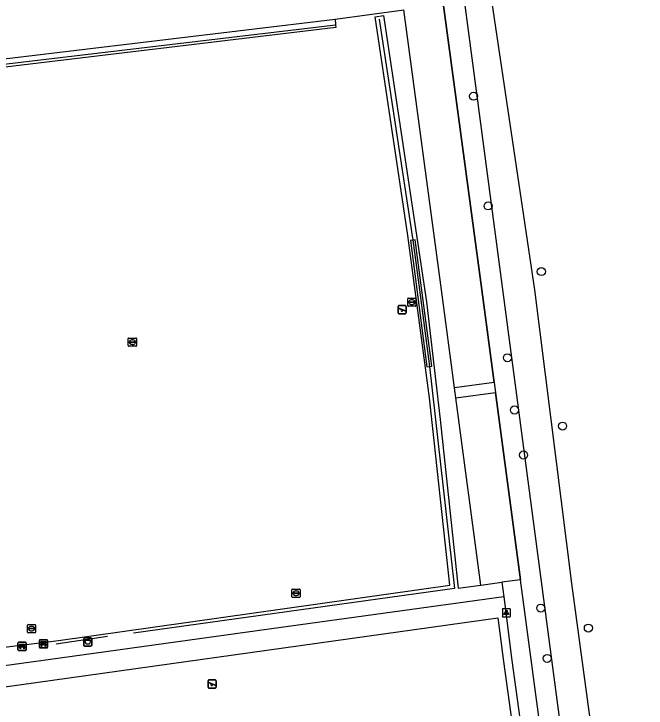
# Model space of a CAD drawing. Extents: x 162157 to 163165, y 378998 to 380775.
# Drawn here: x 162309.9 to 162387, y 379948.9 to 380033.7 of the extents above; entities that cross this region are included whole.
import ezdxf

# ---------------------------------------------------------------- set-up
doc = ezdxf.new("R2010")
doc.units = 0
for name, color, linetype in [('IMGEO_Afvalbak', 7, 'Continuous'), ('IMGEO_Bank', 7, 'Continuous'), ('IMGEO_Boom', 7, 'Continuous'), ('IMGEO_Groenvoorziening', 7, 'Continuous'), ('IMGEO_Hek', 7, 'Continuous'), ('IMGEO_Lichtpunt', 7, 'Continuous'), ('IMGEO_Rijbaan_lokaal_onverhard', 7, 'Continuous'), ('IMGEO_Speelvoorziening', 7, 'Continuous'), ('IMGEO_Voetpad_open', 7, 'Continuous'), ('IMGEO_Waterleidingput', 7, 'Continuous')]:
    doc.layers.add(name, color=color, linetype=linetype)

msp = doc.modelspace()

# ---------------------------------------------------------------- linework, layer by layer
at = {"layer": 'IMGEO_Afvalbak'}
for p, q in [((162318.379, 379956.605), (162318.379, 379957.405)), ((162318.379, 379957.405), (162318.379, 379956.605)), ((162318.479, 379957.505), (162319.269, 379957.505)), ((162319.269, 379957.505), (162318.479, 379957.505)), ((162319.369, 379957.405), (162319.369, 379956.605)), ((162319.369, 379956.605), (162319.369, 379957.405)), ((162319.269, 379956.505), (162318.479, 379956.505)), ((162318.479, 379956.505), (162319.269, 379956.505))]:
    msp.add_line(p, q, dxfattribs=at)
msp.add_lwpolyline([(162318.522, 379957.219), (162319.226, 379957.219), (162319.077, 379956.749), (162318.671, 379956.749), (162318.522, 379957.219)], dxfattribs=at)
for centre, start, end in [((162318.479, 379957.405), 90, 180), ((162318.479, 379957.405), 90, 180), ((162319.269, 379957.405), 0, 90), ((162319.269, 379957.405), 360, 90), ((162318.479, 379956.605), 180, 270), ((162318.479, 379956.605), 180, 270), ((162319.269, 379956.605), 270, 0), ((162319.269, 379956.605), 270, 0)]:
    msp.add_arc(centre, 0.1, start, end, dxfattribs=at)
at = {"layer": 'IMGEO_Bank'}
for p, q in [((162310.365, 379956.054), (162310.365, 379956.895)), ((162310.365, 379956.895), (162310.365, 379956.054)), ((162310.44, 379956.979), (162311.281, 379956.979)), ((162311.281, 379956.979), (162310.44, 379956.979)), ((162311.365, 379956.904), (162311.365, 379956.063)), ((162311.365, 379956.063), (162311.365, 379956.904)), ((162312.97, 379956.367), (162312.97, 379957.208)), ((162312.97, 379957.208), (162312.97, 379956.367)), ((162313.045, 379957.292), (162313.886, 379957.292)), ((162313.886, 379957.292), (162313.045, 379957.292)), ((162313.279, 379956.798), (162313.279, 379956.904)), ((162313.323, 379956.904), (162313.323, 379956.798)), ((162313.611, 379956.91), (162313.329, 379956.91)), ((162313.617, 379956.798), (162313.617, 379956.904)), ((162313.661, 379956.904), (162313.661, 379956.798)), ((162313.97, 379957.217), (162313.97, 379956.376)), ((162313.97, 379956.376), (162313.97, 379957.217)), ((162311.29, 379955.979), (162310.449, 379955.979)), ((162310.449, 379955.979), (162311.29, 379955.979)), ((162311.062, 379956.377), (162310.669, 379956.377)), ((162310.674, 379956.485), (162310.674, 379956.591)), ((162310.718, 379956.591), (162310.718, 379956.485)), ((162311.006, 379956.597), (162310.724, 379956.597)), ((162310.724, 379956.479), (162311.006, 379956.479)), ((162311.012, 379956.485), (162311.012, 379956.591)), ((162311.056, 379956.591), (162311.056, 379956.485)), ((162313.895, 379956.292), (162313.054, 379956.292)), ((162313.054, 379956.292), (162313.895, 379956.292)), ((162313.667, 379956.69), (162313.274, 379956.69)), ((162313.329, 379956.792), (162313.611, 379956.792))]:
    msp.add_line(p, q, dxfattribs=at)
for points in [[(162313.273, 379956.91), (162313.187, 379956.91), (162313.187, 379957.071), (162313.75, 379957.071), (162313.75, 379956.91), (162313.667, 379956.91)], [(162310.612, 379956.377), (162310.47, 379956.377), (162310.582, 379956.479), (162310.668, 379956.479)], [(162310.668, 379956.597), (162310.582, 379956.597), (162310.582, 379956.758), (162311.145, 379956.758), (162311.145, 379956.597), (162311.062, 379956.597)], [(162310.662, 379956.37), (162310.662, 379956.163), (162310.619, 379956.163), (162310.619, 379956.37)], [(162311.062, 379956.479), (162311.145, 379956.479), (162311.257, 379956.377), (162311.118, 379956.377)], [(162311.112, 379956.37), (162311.112, 379956.163), (162311.068, 379956.163), (162311.068, 379956.37)], [(162313.217, 379956.69), (162313.075, 379956.69), (162313.187, 379956.792), (162313.273, 379956.792)], [(162313.267, 379956.683), (162313.267, 379956.476), (162313.224, 379956.476), (162313.224, 379956.683)], [(162313.667, 379956.792), (162313.75, 379956.792), (162313.862, 379956.69), (162313.723, 379956.69)], [(162313.717, 379956.683), (162313.717, 379956.476), (162313.673, 379956.476), (162313.673, 379956.683)]]:
    msp.add_lwpolyline(points, dxfattribs=at)
for centre, radius, start, end in [((162310.443, 379956.901), 0.0779, 92.4484, 184.28452), ((162310.443, 379956.901), 0.0779, 92.4484, 184.28452), ((162311.287, 379956.901), 0.0779, 2.4484, 94.28452), ((162311.287, 379956.901), 0.0779, 2.4484, 94.28452), ((162313.048, 379957.214), 0.0779, 92.4484, 184.28452), ((162313.048, 379957.214), 0.0779, 92.4484, 184.28452), ((162313.272, 379956.903), 0.00671, 2.89567, 87.10433), ((162313.272, 379956.799), 0.00671, 272.89567, 357.10433), ((162313.329, 379956.903), 0.00671, 92.89567, 177.10433), ((162313.329, 379956.799), 0.00671, 182.89567, 267.10433), ((162313.611, 379956.903), 0.00671, 2.89567, 87.10433), ((162313.611, 379956.799), 0.00671, 272.89567, 357.10433), ((162313.668, 379956.903), 0.00671, 92.89567, 177.10433), ((162313.668, 379956.799), 0.00671, 182.89567, 267.10433), ((162313.892, 379957.214), 0.0779, 2.4484, 94.28452), ((162313.892, 379957.214), 0.0779, 2.4484, 94.28452), ((162310.443, 379956.057), 0.0779, 182.4484, 274.28452), ((162310.443, 379956.057), 0.0779, 182.4484, 274.28452), ((162310.612, 379956.37), 0.00671, 2.89567, 87.10433), ((162310.669, 379956.37), 0.00671, 92.89567, 177.10433), ((162310.667, 379956.59), 0.00671, 2.89567, 87.10433), ((162310.667, 379956.486), 0.00671, 272.89567, 357.10433), ((162310.724, 379956.59), 0.00671, 92.89567, 177.10433), ((162310.724, 379956.486), 0.00671, 182.89567, 267.10433), ((162311.006, 379956.59), 0.00671, 2.89567, 87.10433), ((162311.006, 379956.486), 0.00671, 272.89567, 357.10433), ((162311.063, 379956.59), 0.00671, 92.89567, 177.10433), ((162311.063, 379956.486), 0.00671, 182.89567, 267.10433), ((162311.061, 379956.37), 0.00671, 2.89567, 87.10433), ((162311.118, 379956.37), 0.00671, 92.89567, 177.10433), ((162311.287, 379956.057), 0.0779, 272.4484, 4.28452), ((162311.287, 379956.057), 0.0779, 272.4484, 4.28452), ((162313.048, 379956.37), 0.0779, 182.4484, 274.28452), ((162313.048, 379956.37), 0.0779, 182.4484, 274.28452), ((162313.217, 379956.683), 0.00671, 2.89567, 87.10433), ((162313.274, 379956.683), 0.00671, 92.89567, 177.10433), ((162313.666, 379956.683), 0.00671, 2.89567, 87.10433), ((162313.723, 379956.683), 0.00671, 92.89567, 177.10433), ((162313.892, 379956.37), 0.0779, 272.4484, 4.28452), ((162313.892, 379956.37), 0.0779, 272.4484, 4.28452)]:
    msp.add_arc(centre, radius, start, end, dxfattribs=at)
at = {"layer": 'IMGEO_Boom'}
for centre in [(162365.951, 380023.617), (162367.729, 380010.226), (162374.221, 380002.21), (162370.088, 379991.703), (162370.941, 379985.325), (162376.82, 379983.364), (162372.052, 379979.835), (162374.156, 379961.161), (162379.957, 379958.717), (162374.934, 379955.012)]:
    msp.add_circle(centre, 0.489, dxfattribs=at)
at = {"layer": 'IMGEO_Groenvoorziening'}
for points in [[(162346.322, 380153.311), (162346.539, 380151.632), (162347.441, 380145.205), (162349.391, 380131.315), (162352.731, 380105.568), (162366.947, 380000), (162368.464, 379988.666)], [(162349.058, 380033.031), (162357.458, 380034.175)], [(162363.645, 379988.012), (162362.046, 380000), (162357.458, 380034.175)], [(162368.623, 379987.477), (162371.684, 379964.606)], [(162366.853, 379963.969), (162363.804, 379986.823)], [(162371.684, 379964.606), (162369.398, 379964.305)], [(162400.603, 379747.548), (162400.263, 379750), (162391.942, 379813.233), (162386.534, 379853.639), (162371.684, 379964.606)]]:
    msp.add_lwpolyline(points, dxfattribs=at)
at = {"layer": 'IMGEO_Hek'}
for points in [[(162368.464, 379988.666), (162366.947, 380000), (162352.731, 380105.568), (162349.391, 380131.315), (162347.441, 380145.205)], [(162305.872, 380027.195), (162349.117, 380032.327)], [(162354.437, 380033.03), (162358.545, 380006.047)], [(162358.545, 380006.047), (162359.351, 380000), (162360.589, 379990.62)], [(162360.589, 379990.62), (162363.572, 379963.915)], [(162371.684, 379964.606), (162368.623, 379987.477)], [(162386.534, 379853.639), (162371.684, 379964.606)], [(162363.572, 379963.915), (162363.614, 379963.542), (162324.458, 379958.103)], [(162321.302, 379957.69), (162315.031, 379956.732)]]:
    msp.add_lwpolyline(points, dxfattribs=at)
at = {"layer": 'IMGEO_Lichtpunt'}
for p, q in [((162370.365, 379961.074), (162369.557, 379961.074)), ((162370.365, 379961.074), (162369.557, 379961.074)), ((162369.463, 379960.979), (162369.463, 379960.172)), ((162369.463, 379960.979), (162369.463, 379960.172)), ((162370.459, 379960.172), (162370.459, 379960.979)), ((162370.459, 379960.172), (162370.459, 379960.979)), ((162369.557, 379960.078), (162370.365, 379960.078)), ((162369.557, 379960.078), (162370.365, 379960.078))]:
    msp.add_line(p, q, dxfattribs=at)
for points in [[(162369.837, 379960.643), (162369.876, 379960.615), (162369.688, 379960.353), (162369.65, 379960.38), (162369.837, 379960.643)], [(162369.939, 379960.595), (162369.986, 379960.595), (162369.986, 379960.273), (162369.939, 379960.273), (162369.939, 379960.595)], [(162370.049, 379960.615), (162370.087, 379960.642), (162370.274, 379960.38), (162370.235, 379960.352), (162370.049, 379960.615)]]:
    msp.add_lwpolyline(points, dxfattribs=at)
msp.add_circle((162369.962, 379960.777), 0.0994, dxfattribs=at)
for centre, start, end in [((162369.557, 379960.979), 90, 180), ((162369.557, 379960.979), 90, 180), ((162370.365, 379960.979), 0, 90), ((162370.365, 379960.979), 0, 90), ((162369.557, 379960.172), 180, 270), ((162369.557, 379960.172), 180, 270), ((162370.365, 379960.172), 270, 0), ((162370.365, 379960.172), 270, 360)]:
    msp.add_arc(centre, 0.0946, start, end, dxfattribs=at)
at = {"layer": 'IMGEO_Rijbaan_lokaal_onverhard'}
for points in [[(162403.9, 379697.219), (162404.509, 379697.493), (162405.382, 379698.152), (162406.603, 379699.412), (162406.857, 379699.674), (162407.427, 379700.529), (162407.743, 379701.432), (162408.085, 379703.181), (162408.289, 379704.226), (162408.362, 379710.922), (162407.433, 379718.658), (162402.674, 379750), (162400.562, 379766.602), (162399.53, 379777.438), (162398.595, 379783.512), (162394.073, 379815.929), (162388.914, 379854.445), (162387.247, 379866.948), (162383.975, 379890.989), (162369.543, 380000.044), (162352.327, 380129.869), (162352.7, 380129.905)], [(162356.07, 380130.227), (162358.08, 380114.765), (162359.704, 380100.608), (162366.188, 380051.882), (162368.191, 380035.005), (162373.39, 379999.972), (162377.918, 379964.168), (162380.662, 379943.739), (162385.547, 379907.886), (162386.776, 379896.209), (162387.589, 379889.87), (162388.505, 379884.811)]]:
    msp.add_lwpolyline(points, dxfattribs=at)
at = {"layer": 'IMGEO_Speelvoorziening'}
for p, q in [((162356.743, 379997.165), (162356.743, 379997.965)), ((162356.743, 379997.965), (162356.743, 379997.165)), ((162357.126, 379997.593), (162356.787, 379997.73)), ((162356.812, 379997.79), (162357.688, 379997.437)), ((162356.843, 379998.065), (162357.633, 379998.065)), ((162357.633, 379998.065), (162356.843, 379998.065)), ((162357.664, 379997.377), (162357.324, 379997.514)), ((162357.733, 379997.965), (162357.733, 379997.165)), ((162357.733, 379997.165), (162357.733, 379997.965)), ((162357.633, 379997.065), (162356.843, 379997.065)), ((162356.843, 379997.065), (162357.633, 379997.065)), ((162333.555, 379951.493), (162333.555, 379952.293)), ((162333.555, 379952.293), (162333.555, 379951.493)), ((162333.938, 379951.921), (162333.599, 379952.058)), ((162333.624, 379952.118), (162334.5, 379951.765)), ((162333.655, 379952.393), (162334.445, 379952.393)), ((162334.445, 379952.393), (162333.655, 379952.393)), ((162334.476, 379951.705), (162334.136, 379951.842)), ((162334.545, 379952.293), (162334.545, 379951.493)), ((162334.545, 379951.493), (162334.545, 379952.293)), ((162334.445, 379951.393), (162333.655, 379951.393)), ((162333.655, 379951.393), (162334.445, 379951.393))]:
    msp.add_line(p, q, dxfattribs=at)
for centre, radius, start, end in [((162356.843, 379997.965), 0.1, 90, 180), ((162356.843, 379997.965), 0.1, 90, 180), ((162356.8, 379997.76), 0.0327, 68.07798, 248.07798), ((162357.205, 379997.503), 0.12, 130.99278, 5.16318), ((162357.633, 379997.965), 0.1, 0, 90), ((162357.633, 379997.965), 0.1, 360, 90), ((162356.843, 379997.165), 0.1, 180, 270), ((162356.843, 379997.165), 0.1, 180, 270), ((162357.633, 379997.165), 0.1, 270, 0), ((162357.633, 379997.165), 0.1, 270, 0), ((162357.676, 379997.407), 0.0327, 248.07798, 68.07798), ((162333.655, 379952.293), 0.1, 90, 180), ((162333.655, 379952.293), 0.1, 90, 180), ((162333.612, 379952.088), 0.0327, 68.07798, 248.07798), ((162334.017, 379951.831), 0.12, 130.99278, 5.16318), ((162334.445, 379952.293), 0.1, 0, 90), ((162334.445, 379952.293), 0.1, 360, 90), ((162334.488, 379951.735), 0.0327, 248.07798, 68.07798), ((162333.655, 379951.493), 0.1, 180, 270), ((162333.655, 379951.493), 0.1, 180, 270), ((162334.445, 379951.493), 0.1, 270, 0), ((162334.445, 379951.493), 0.1, 270, 0)]:
    msp.add_arc(centre, radius, start, end, dxfattribs=at)
at = {"layer": 'IMGEO_Voetpad_open'}
for points in [[(162265.127, 379951.033), (162268.702, 379951.454), (162309.349, 379956.485), (162315.314, 379957.21), (162363.07, 379963.933), (162360.563, 379986.812), (162357.944, 380006.625), (162353.938, 380033.287), (162354.981, 380033.455), (162360.214, 379998.536), (162361.879, 379984.158), (162364.09, 379963.602), (162366.853, 379963.969)], [(162250.63, 380020.07), (162305.602, 380027.793), (162349.058, 380033.031)], [(162349.058, 380033.031), (162349.117, 380032.327), (162349.144, 380032.005), (162305.723, 380026.788), (162305.807, 380026.052), (162300.19, 380025.287), (162300.099, 380026.045), (162251.746, 380019.19), (162254.825, 379992.624), (162256.791, 379977.831), (162259.012, 379962.882), (162260.856, 379950.531), (162265.127, 379951.033)], [(162358.545, 380006.047), (162358.244, 380006.015), (162360.269, 379990.576), (162360.589, 379990.62)], [(162360.589, 379990.62), (162360.865, 379990.658), (162358.816, 380006.075), (162358.545, 380006.047)], [(162358.545, 380006.047), (162359.351, 380000), (162360.589, 379990.62)], [(162368.464, 379988.666), (162363.645, 379988.012)], [(162368.464, 379988.666), (162368.623, 379987.477)], [(162363.804, 379986.823), (162363.645, 379988.012)], [(162363.804, 379986.823), (162368.623, 379987.477)], [(162366.853, 379963.969), (162369.398, 379964.305)], [(162369.398, 379964.305), (162369.639, 379962.54)], [(162369.639, 379962.54), (162342.462, 379958.776), (162315.523, 379955.046), (162296.268, 379952.379)], [(162369.639, 379962.54), (162370.627, 379954.755), (162384.777, 379852.072), (162383.131, 379851.844)], [(162368.912, 379959.951), (162369.608, 379954.625), (162383.496, 379853.919), (162313.201, 379844.187), (162298.57, 379950.126), (162368.912, 379959.951)]]:
    msp.add_lwpolyline(points, dxfattribs=at)
at = {"layer": 'IMGEO_Waterleidingput'}
for p, q in [((162357.926, 379998.056), (162357.926, 379998.908)), ((162358.001, 379998.982), (162358.853, 379998.982)), ((162358.185, 379998.476), (162358.185, 379998.488)), ((162358.623, 379998.439), (162358.225, 379998.439)), ((162358.228, 379998.525), (162358.626, 379998.525)), ((162358.414, 379998.762), (162358.439, 379998.762)), ((162358.669, 379998.488), (162358.669, 379998.476)), ((162358.927, 379998.908), (162358.927, 379998.056)), ((162358.853, 379997.982), (162358.001, 379997.982)), ((162358.437, 379998.202), (162358.412, 379998.202)), ((162323.901, 379994.108), (162324.753, 379994.108)), ((162323.826, 379993.182), (162323.826, 379994.034)), ((162324.085, 379993.602), (162324.085, 379993.614)), ((162324.523, 379993.565), (162324.125, 379993.565)), ((162324.128, 379993.651), (162324.526, 379993.651)), ((162324.337, 379993.328), (162324.312, 379993.328)), ((162324.314, 379993.888), (162324.339, 379993.888)), ((162324.569, 379993.614), (162324.569, 379993.602)), ((162324.827, 379994.034), (162324.827, 379993.182)), ((162324.753, 379993.108), (162323.901, 379993.108)), ((162343.79, 379962.54), (162343.79, 379963.392)), ((162343.865, 379963.466), (162344.717, 379963.466)), ((162344.049, 379962.96), (162344.049, 379962.972)), ((162344.487, 379962.923), (162344.089, 379962.923)), ((162344.092, 379963.009), (162344.49, 379963.009)), ((162344.278, 379963.246), (162344.303, 379963.246)), ((162344.533, 379962.972), (162344.533, 379962.96)), ((162344.791, 379963.392), (162344.791, 379962.54)), ((162344.717, 379962.466), (162343.865, 379962.466)), ((162344.301, 379962.686), (162344.276, 379962.686)), ((162311.516, 379958.22), (162311.516, 379959.072)), ((162311.591, 379959.146), (162312.443, 379959.146)), ((162311.775, 379958.64), (162311.775, 379958.652)), ((162312.213, 379958.603), (162311.815, 379958.603)), ((162311.818, 379958.689), (162312.216, 379958.689)), ((162312.004, 379958.926), (162312.029, 379958.926)), ((162312.259, 379958.652), (162312.259, 379958.64)), ((162312.517, 379959.072), (162312.517, 379958.22)), ((162312.443, 379958.146), (162311.591, 379958.146)), ((162312.027, 379958.366), (162312.002, 379958.366))]:
    msp.add_line(p, q, dxfattribs=at)
for points in [[(162357.926, 379998.056), (162357.926, 379998.908)], [(162358.001, 379998.982), (162358.853, 379998.982)], [(162358.927, 379998.908), (162358.927, 379998.056)], [(162358.853, 379997.982), (162358.001, 379997.982)], [(162323.901, 379994.108), (162324.753, 379994.108)], [(162323.826, 379993.182), (162323.826, 379994.034)], [(162324.827, 379994.034), (162324.827, 379993.182)], [(162324.753, 379993.108), (162323.901, 379993.108)], [(162343.79, 379962.54), (162343.79, 379963.392)], [(162343.865, 379963.466), (162344.717, 379963.466)], [(162344.791, 379963.392), (162344.791, 379962.54)], [(162344.717, 379962.466), (162343.865, 379962.466)], [(162311.516, 379958.22), (162311.516, 379959.072)], [(162311.591, 379959.146), (162312.443, 379959.146)], [(162312.517, 379959.072), (162312.517, 379958.22)], [(162312.443, 379958.146), (162311.591, 379958.146)]]:
    msp.add_lwpolyline(points, dxfattribs=at)
for centre, radius, start, end in [((162358.003, 379998.906), 0.0765, 91.55205, 178.44795), ((162358.003, 379998.906), 0.0765, 91.55205, 178.44795), ((162358.225, 379998.485), 0.0403, 85.87752, 175.75265), ((162358.222, 379998.475), 0.0366, 178.93798, 274.71019), ((162358.626, 379998.482), 0.043, 264.86636, 352.45326), ((162358.63, 379998.487), 0.0386, 1.73085, 96.63898), ((162358.851, 379998.906), 0.0765, 1.55205, 88.44795), ((162358.851, 379998.906), 0.0765, 1.55205, 88.44795), ((162358.003, 379998.058), 0.0765, 181.55205, 268.44795), ((162358.003, 379998.058), 0.0765, 181.55205, 268.44795), ((162358.851, 379998.058), 0.0765, 271.55205, 358.44795), ((162358.851, 379998.058), 0.0765, 271.55205, 358.44795), ((162323.903, 379994.032), 0.0765, 91.55205, 178.44795), ((162323.903, 379994.032), 0.0765, 91.55205, 178.44795), ((162324.751, 379994.032), 0.0765, 1.55205, 88.44795), ((162324.751, 379994.032), 0.0765, 1.55205, 88.44795), ((162324.125, 379993.611), 0.0403, 85.87752, 175.75265), ((162324.122, 379993.601), 0.0366, 178.93798, 274.71019), ((162324.526, 379993.608), 0.043, 264.86636, 352.45326), ((162324.53, 379993.613), 0.0386, 1.73085, 96.63898), ((162323.903, 379993.184), 0.0765, 181.55205, 268.44795), ((162323.903, 379993.184), 0.0765, 181.55205, 268.44795), ((162324.751, 379993.184), 0.0765, 271.55205, 358.44795), ((162324.751, 379993.184), 0.0765, 271.55205, 358.44795), ((162343.867, 379963.39), 0.0765, 91.55205, 178.44795), ((162343.867, 379963.39), 0.0765, 91.55205, 178.44795), ((162344.089, 379962.969), 0.0403, 85.87752, 175.75265), ((162344.086, 379962.959), 0.0366, 178.93798, 274.71019), ((162344.49, 379962.966), 0.043, 264.86636, 352.45326), ((162344.494, 379962.971), 0.0386, 1.73085, 96.63898), ((162344.715, 379963.39), 0.0765, 1.55205, 88.44795), ((162344.715, 379963.39), 0.0765, 1.55205, 88.44795), ((162343.867, 379962.542), 0.0765, 181.55205, 268.44795), ((162343.867, 379962.542), 0.0765, 181.55205, 268.44795), ((162344.715, 379962.542), 0.0765, 271.55205, 358.44795), ((162344.715, 379962.542), 0.0765, 271.55205, 358.44795), ((162311.593, 379959.07), 0.0765, 91.55205, 178.44795), ((162311.593, 379959.07), 0.0765, 91.55205, 178.44795), ((162311.815, 379958.649), 0.0403, 85.87752, 175.75265), ((162311.812, 379958.639), 0.0366, 178.93798, 274.71019), ((162312.216, 379958.646), 0.043, 264.86636, 352.45326), ((162312.22, 379958.651), 0.0386, 1.73085, 96.63898), ((162312.441, 379959.07), 0.0765, 1.55205, 88.44795), ((162312.441, 379959.07), 0.0765, 1.55205, 88.44795), ((162311.593, 379958.222), 0.0765, 181.55205, 268.44795), ((162311.593, 379958.222), 0.0765, 181.55205, 268.44795), ((162312.441, 379958.222), 0.0765, 271.55205, 358.44795), ((162312.441, 379958.222), 0.0765, 271.55205, 358.44795)]:
    msp.add_arc(centre, radius, start, end, dxfattribs=at)
for centre, major_axis, ratio, start_param, end_param in [((162358.413, 379998.482), (-0.387, 0.002), 0.722429, 4.712389, 7.853982), ((162358.438, 379998.482), (-0.39, 0.002), 0.717154, 1.570796, 4.712389), ((162324.313, 379993.608), (-0.387, 0.002), 0.722429, 4.712389, 7.853982), ((162324.338, 379993.608), (-0.39, 0.002), 0.717154, 1.570796, 4.712389), ((162344.277, 379962.966), (-0.387, 0.002), 0.722429, 4.712389, 7.853982), ((162344.302, 379962.966), (-0.39, 0.002), 0.717154, 1.570796, 4.712389), ((162312.003, 379958.646), (-0.387, 0.002), 0.722429, 4.712389, 7.853982), ((162312.028, 379958.646), (-0.39, 0.002), 0.717154, 1.570796, 4.712389)]:
    msp.add_ellipse(centre, major_axis=major_axis, ratio=ratio, start_param=start_param, end_param=end_param, dxfattribs=at)

doc.saveas('drawing.dxf')
